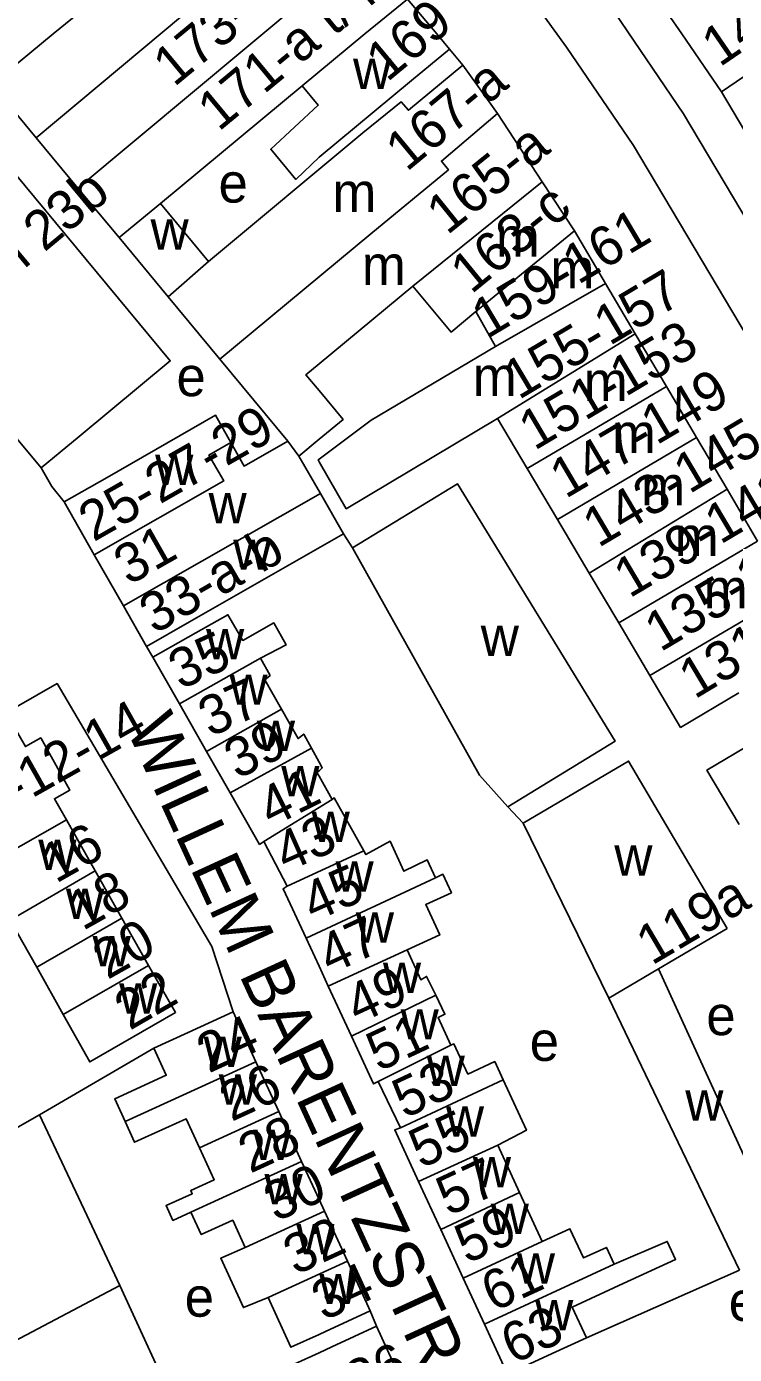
# Model space of a CAD drawing. Extents: x 159902 to 161769, y 383692 to 384875.
# Drawn here: x 160970.4 to 161042.1, y 384366.1 to 384500.8 of the extents above; entities that cross this region are included whole.
import ezdxf

# ---------------------------------------------------------------- set-up
doc = ezdxf.new("R2010")
doc.units = 0
for name, color, linetype in [('BLT_Basislijn', 7, 'Continuous'), ('BLT_Bebouwing', 7, 'Continuous'), ('BLT_Centroide', 7, 'Continuous'), ('BLT_Huisnummer', 7, 'Continuous'), ('BLT_Huisnummer_ tussenligend', 7, 'Continuous'), ('BLT_Huisnummer_reeks', 7, 'Continuous'), ('BLT_Onderverdeling_panden', 7, 'Continuous'), ('BLT_Straatnaam', 7, 'Continuous')]:
    doc.layers.add(name, color=color, linetype=linetype)

msp = doc.modelspace()

# ---------------------------------------------------------------- linework, layer by layer
at = {"layer": 'BLT_Basislijn'}
for p, q in [((161013.21, 384498.46), (161014.57, 384496.84)), ((161003.4, 384447.88), (161002.47, 384449.32)), ((160982.52, 384437.9), (160983.16, 384436.79)), ((161019.15, 384421.64), (161020.68, 384419.96)), ((160971.67, 384390.4), (160983.25, 384397.14)), ((160971.67, 384390.4), (160956.28, 384381.58)), ((160976.47, 384380.2), (160971.67, 384390.4)), ((160976.47, 384380.2), (160979.8, 384373.07)), ((161042.6, 384374.64), (161027.1, 384367.78)), ((160979.8, 384373.07), (160963.94, 384364.71)), ((161005.82, 384368.95), (161005.18, 384370.51))]:
    msp.add_line(p, q, dxfattribs=at)
for points in [[(160977.8, 384566.17), (160987.31, 384554.52), (161023.67, 384510.86), (161030, 384502.12), (161036.93, 384491.9), (161074.73, 384428.36), (161080.55, 384419.2)], [(160973.15, 384562.38), (160982.68, 384550.7), (161018.93, 384507.18), (161025.08, 384498.68), (161031.86, 384488.68), (161069.62, 384425.22), (161087.78, 384396.62), (161099.26, 384377.62)], [(160974.17, 384452.55), (160972.92, 384454.11), (160971.82, 384455.99)], [(160882.39, 384381.88), (160973.45, 384434.12), (160989.12, 384407.47), (160991.28, 384400.83)], [(160979.8, 384373.07), (160985.93, 384359.77), (160993.46, 384363.55)]]:
    msp.add_lwpolyline(points, dxfattribs=at)
at = {"layer": 'BLT_Bebouwing'}
for p, q in [((161011.94, 384500), (161008.97, 384503.58)), ((161035.32, 384502.11), (161036.77, 384500)), ((161013.21, 384498.46), (161011.94, 384500)), ((161036.77, 384500), (161040.79, 384494.14)), ((161014.57, 384496.84), (161015.95, 384494.9)), ((160971.34, 384489.46), (160966.84, 384494.89)), ((160983.92, 384482.81), (160998.3, 384494.74)), ((161040.79, 384494.14), (161044.34, 384488.14)), ((161018.07, 384491.92), (161022.62, 384485.01)), ((160971.34, 384489.46), (160975.56, 384484.38)), ((160946.84, 384486.12), (160971.82, 384455.99)), ((160975.56, 384484.38), (160979.73, 384479.35)), ((161022.62, 384485.01), (161025.89, 384480.03)), ((161025.89, 384480.03), (161029.05, 384474.68)), ((160984.71, 384473.34), (160979.73, 384479.35)), ((161029.05, 384474.68), (161032.05, 384469.6)), ((160989.94, 384467.03), (160984.71, 384473.34)), ((161000, 384466.55), (161009.52, 384474.44)), ((161032.05, 384469.6), (161035.2, 384464.26)), ((160996.84, 384458.71), (160989.94, 384467.03)), ((161035.2, 384464.26), (161038.26, 384459.07)), ((160997.96, 384457.2), (161000, 384458.9)), ((161038.26, 384459.07), (161041.35, 384453.84)), ((161000.13, 384453.4), (160997.96, 384457.2)), ((161002.47, 384449.32), (161000.13, 384453.4)), ((161041.35, 384453.84), (161044.45, 384448.58)), ((160977.22, 384447.19), (160974.17, 384452.55)), ((161024.16, 384450.76), (161027.38, 384445.33)), ((160980.17, 384442.02), (160977.22, 384447.19)), ((161027.38, 384445.33), (161030.37, 384440.28)), ((160982.52, 384437.9), (160980.17, 384442.02)), ((161030.37, 384440.28), (161033.53, 384434.94)), ((160985.84, 384432.08), (160983.16, 384436.79)), ((160988.6, 384427.22), (160985.84, 384432.08)), ((160999.22, 384427.58), (161000, 384426.17)), ((160990.98, 384423.05), (160988.6, 384427.22)), ((161001.34, 384422.36), (161000, 384424.73)), ((160974.4, 384420.29), (160977.32, 384415.13)), ((161020.68, 384419.96), (161029.36, 384402.21)), ((160996.77, 384413.57), (160994.42, 384418.1)), ((160977.32, 384415.13), (160980.02, 384410.34)), ((160971.38, 384405.35), (160968.69, 384410.14)), ((160980.02, 384410.34), (160982.73, 384405.55)), ((161041.38, 384409.3), (161034.41, 384405.18)), ((161000, 384405.46), (160998.68, 384408.31)), ((160974.07, 384400.55), (160971.38, 384405.35)), ((161000, 384405.46), (161000.93, 384403.44)), ((161000.93, 384403.44), (161003.29, 384398.37)), ((161029.36, 384402.21), (161042.6, 384374.64)), ((160993.6, 384395.77), (160991.28, 384400.83)), ((160995.92, 384390.72), (160993.6, 384395.77)), ((161005.99, 384393.77), (161008.25, 384389.08)), ((160998.23, 384385.67), (160995.92, 384390.72)), ((161020.32, 384382.51), (161018.11, 384387.33)), ((161000, 384381.81), (160998.23, 384385.67)), ((161010.09, 384383.63), (161012.33, 384378.76)), ((161000, 384381.81), (161000.55, 384380.61)), ((161022.6, 384377.53), (161020.32, 384382.51)), ((161000.55, 384380.61), (161002.87, 384375.56)), ((161012.33, 384378.76), (161014.61, 384373.82)), ((161002.87, 384375.56), (161005.18, 384370.51)), ((161014.61, 384373.82), (161016.76, 384369.16)), ((161009.21, 384361.6), (161005.82, 384368.95)), ((161016.76, 384369.16), (161019.1, 384364.09))]:
    msp.add_line(p, q, dxfattribs=at)
for points in [[(161000, 384487.5), (161009.37, 384495.27), (161013.21, 384498.46)], [(161014.57, 384496.84), (161009.06, 384492.27), (161008.31, 384493.12), (161004.43, 384489.97), (160988.79, 384476.94)], [(161015.95, 384494.9), (161018.07, 384491.92)], [(160998.3, 384494.74), (160999.92, 384492.78), (160995.1, 384488.33), (160997.65, 384485.25), (161000, 384487.5)], [(160963.77, 384492.34), (160984.91, 384466.85), (160975.67, 384459.18), (160971.82, 384455.99)], [(160983.92, 384482.81), (160988.79, 384476.94)], [(161009.52, 384474.44), (161013.38, 384469.77), (161015.89, 384471.85)], [(161015.89, 384471.85), (161017.87, 384468.32)], [(161017.87, 384468.32), (161005.27, 384460.84), (161000, 384456.88)], [(161000, 384463.84), (160998.67, 384465.45), (161000, 384466.55)], [(161000, 384458.9), (161002.43, 384460.91), (161000, 384463.84)], [(160974.17, 384452.55), (160978.51, 384455.03), (160989.52, 384461.34), (160991.07, 384458.57)], [(161000, 384456.62), (161002.75, 384451.85), (161018.1, 384460.99)], [(161018.1, 384460.99), (161021.09, 384455.94)], [(160991.07, 384458.57), (160992.41, 384456.18), (160996.84, 384458.71)], [(161000, 384456.88), (160999.9, 384456.8), (161000, 384456.62)], [(161021.09, 384455.94), (161024.16, 384450.76)], [(161019.15, 384421.64), (161030, 384428.27), (161014.04, 384454.38), (161003.4, 384447.88)], [(161002.47, 384449.32), (160986.87, 384440.37), (160982.52, 384437.9)], [(161019.15, 384421.64), (161016.26, 384424.82), (161003.4, 384447.88)], [(160983.16, 384436.79), (160987.5, 384439.26), (160990.76, 384441.11), (160992.26, 384438.5), (160995.41, 384440.28), (160996.66, 384438.05), (160994.05, 384436.71)], [(160994.05, 384436.71), (160995.04, 384434.96), (160994.5, 384434.51), (160996.19, 384431.52)], [(161033.53, 384434.94), (161036.65, 384429.67), (161042.55, 384433.2)], [(160957.3, 384422.1), (160960.8, 384424.19), (160959.94, 384425.7), (160968.6, 384430.61), (160970.23, 384427.73), (160971.8, 384428.62), (160974.75, 384423.33), (160973.18, 384422.45), (160974.4, 384420.29)], [(160996.19, 384431.52), (160997.88, 384428.54), (160998.45, 384429), (160999.22, 384427.58)], [(161042.59, 384419.83), (161039.32, 384425.35), (161045.13, 384428.78), (161044.89, 384429.29)], [(161000, 384425.29), (161000.33, 384425.57), (161000, 384426.17)], [(161020.68, 384419.96), (161031.37, 384426.27), (161041.38, 384409.3)], [(161000, 384424.73), (160999.78, 384425.11), (161000, 384425.29)], [(160994.42, 384418.1), (160993.97, 384417.81), (160990.98, 384423.05)], [(161004.54, 384417.16), (161001.54, 384422.53), (161001.34, 384422.36)], [(161004.54, 384417.16), (161004.75, 384416.79), (161007.2, 384418.14), (161008.6, 384415.1), (161010.96, 384416.24), (161011.8, 384414.44)], [(161008.92, 384407.12), (161012.23, 384408.63), (161010.81, 384411.71), (161013.41, 384412.91), (161012.55, 384414.78), (161011.79, 384414.43)], [(160998.68, 384408.31), (160996.36, 384413.31), (160996.77, 384413.57)], [(161011.83, 384402.51), (161010.9, 384404.43), (161010.31, 384404.09), (161008.92, 384407.12)], [(160982.73, 384405.55), (160985.46, 384400.78), (160976.76, 384395.75), (160974.07, 384400.55)], [(161034.41, 384405.18), (161045.34, 384381.24), (161047.19, 384376.61)], [(161013.37, 384397.44), (161012.06, 384400.27), (161012.76, 384400.59), (161011.83, 384402.51)], [(160983.25, 384397.14), (160986.74, 384398.74), (160991.28, 384400.83)], [(161003.29, 384398.37), (161005.53, 384393.53), (161005.99, 384393.77)], [(160980.35, 384389.7), (160979.3, 384392.01), (160984.51, 384394.4), (160983.25, 384397.14)], [(161018.66, 384393.94), (161017.81, 384395.79), (161015.08, 384394.53), (161013.67, 384397.58), (161013.37, 384397.44)], [(161018.11, 384387.33), (161021.02, 384388.83), (161018.66, 384393.94)], [(160987.88, 384387.04), (160986.53, 384390), (160981.31, 384387.61), (160980.35, 384389.7)], [(161008.25, 384389.08), (161007.67, 384388.86), (161010.09, 384383.63)], [(160987.02, 384380.52), (160985.18, 384379.68), (160984.5, 384381.18), (160987.15, 384382.39), (160987, 384382.72), (160989.37, 384383.8), (160987.88, 384387.04)], [(160992.52, 384376.93), (160991.25, 384379.7), (160988.06, 384378.24), (160987.02, 384380.52)], [(161029.91, 384375.23), (161029.12, 384376.94), (161026.82, 384375.88), (161025.42, 384378.84), (161022.6, 384377.53)], [(160994.83, 384371.88), (160992.34, 384370.84), (160990.04, 384375.85), (160992.52, 384376.93)], [(161027.1, 384367.78), (161025.66, 384370.89), (161030.82, 384373.27), (161036.13, 384375.73), (161035.29, 384377.55), (161029.91, 384375.23)], [(161000, 384368.13), (160997.15, 384366.82), (160994.83, 384371.88)], [(161005.18, 384370.51), (161000.64, 384368.42), (161000, 384368.13)], [(161005.82, 384368.95), (161001.28, 384366.86), (161000, 384366.27)], [(161019.1, 384364.09), (161023.64, 384366.18), (161027.1, 384367.78)], [(160993.46, 384363.55), (160995.58, 384364.53), (160995.7, 384364.29), (161000, 384366.27)]]:
    msp.add_lwpolyline(points, dxfattribs=at)
at = {"layer": 'BLT_Onderverdeling_panden'}
for p, q in [((160971.34, 384489.46), (161000.45, 384513.86)), ((160983.75, 384508.78), (160973.06, 384500)), ((160975.56, 384484.38), (161004.71, 384508.72)), ((161008.97, 384503.58), (161004.65, 384500)), ((160973.06, 384500), (160966.84, 384494.89)), ((161004.65, 384500), (160998.3, 384494.74)), ((161040.79, 384494.14), (161049.34, 384500)), ((161009.52, 384474.44), (161022.62, 384485.01)), ((161015.89, 384471.85), (161025.89, 384480.03)), ((160984.71, 384473.34), (160988.79, 384476.94)), ((161017.87, 384468.32), (161029.05, 384474.68)), ((161018.1, 384460.99), (161032.05, 384469.6)), ((161021.09, 384455.94), (161035.2, 384464.26)), ((160996.84, 384458.71), (160997.96, 384457.2)), ((161024.16, 384450.76), (161038.26, 384459.07)), ((161000.13, 384453.4), (160980.17, 384442.02)), ((161027.38, 384445.33), (161041.35, 384453.84)), ((161030.37, 384440.28), (161044.45, 384448.58)), ((161033.53, 384434.94), (161047.6, 384443.24)), ((160994.05, 384436.71), (160985.84, 384432.08)), ((160996.19, 384431.52), (160988.6, 384427.22)), ((160999.22, 384427.58), (160990.98, 384423.05)), ((160994.42, 384418.1), (161001.34, 384422.36)), ((160965.73, 384415.4), (160974.4, 384420.29)), ((161004.54, 384417.16), (160996.77, 384413.57)), ((160977.32, 384415.13), (160968.69, 384410.14)), ((161011.8, 384414.44), (160998.68, 384408.31)), ((160980.02, 384410.34), (160971.38, 384405.35)), ((161008.92, 384407.12), (161000.93, 384403.44)), ((160982.73, 384405.55), (160974.07, 384400.55)), ((161034.41, 384405.18), (161029.36, 384402.21)), ((161011.83, 384402.51), (161003.29, 384398.37)), ((161005.99, 384393.77), (161013.37, 384397.44)), ((160980.35, 384389.7), (160993.6, 384395.77)), ((161008.25, 384389.08), (161018.66, 384393.94)), ((160987.88, 384387.04), (160995.92, 384390.72)), ((161018.11, 384387.33), (161010.09, 384383.63)), ((160987.02, 384380.52), (160998.23, 384385.67)), ((161020.32, 384382.51), (161012.33, 384378.76)), ((160992.52, 384376.93), (161000.55, 384380.61)), ((161022.6, 384377.53), (161014.61, 384373.82)), ((160994.83, 384371.88), (161002.87, 384375.56)), ((161029.91, 384375.23), (161016.76, 384369.16))]:
    msp.add_line(p, q, dxfattribs=at)
for points in [[(161005.25, 384479.72), (161013.12, 384486.24), (161012.4, 384487.11), (161018.07, 384491.92)], [(160979.73, 384479.35), (160983.92, 384482.81)], [(160989.94, 384467.03), (161005.25, 384479.72)], [(160991.07, 384458.57), (160988.84, 384457.29), (160990.34, 384454.67), (160977.22, 384447.19)]]:
    msp.add_lwpolyline(points, dxfattribs=at)

# ---------------------------------------------------------------- texts
at = {"layer": 'BLT_Centroide'}
for s, p in [('w', (161003.45, 384494.41)), ('e', (160989.81, 384482.9)), ('m', (161001.35, 384481.94)), ('w', (160982.92, 384478.14)), ('m', (161017.92, 384477.41)), ('m', (161004.34, 384474.56)), ('m', (161023.45, 384474.19)), ('e', (160985.55, 384463.27)), ('m', (161015.58, 384463.28)), ('m', (161026.83, 384462.78)), ('m', (161029.68, 384457.5)), ('w', (160983.39, 384454.25)), ('m', (161032.64, 384452.19)), ('w', (160988.8, 384450.38)), ('m', (161036.05, 384447.06)), ('w', (160991.3, 384445.66)), ('m', (161038.99, 384441.75)), ('w', (160988.55, 384436.59)), ('w', (161016.39, 384436.92)), ('w', (160990.92, 384431.97)), ('w', (160993.7, 384427.28)), ('w', (160996.17, 384422.69)), ('w', (160999.25, 384418.06)), ('w', (160971.55, 384415.22)), ('w', (161029.93, 384414.64)), ('w', (161001.67, 384413.03)), ('w', (160974.35, 384410.25)), ('w', (161003.73, 384407.84)), ('w', (160977.05, 384405.44)), ('w', (161006.48, 384402.75)), ('w', (160979.74, 384400.66)), ('w', (161008.27, 384398.03)), ('e', (161039.25, 384398.47)), ('w', (160988.3, 384395.25)), ('e', (161021.35, 384395.86)), ('w', (161010.91, 384393.31)), ('w', (160989.84, 384391.41)), ('w', (161037.12, 384389.81)), ('w', (161012.86, 384388.19)), ('w', (160993.31, 384385.81)), ('w', (161015.59, 384383.03)), ('w', (160994.47, 384381.31)), ('w', (161017.4, 384378.31)), ('w', (160997.69, 384376.25)), ('w', (161020.05, 384373.28)), ('w', (161000.02, 384371.19)), ('e', (160986.38, 384369.92)), ('e', (161041.52, 384369.49)), ('w', (161021.9, 384368.53))]:
    msp.add_text(s, height=4, dxfattribs=at).set_placement(p)
at = {"layer": 'BLT_Huisnummer'}
for s, rotation, p in [('35', 24.7569, (160985.96, 384433.46)), ('39', 26.4655, (160991.71, 384424.37)), ('16', 29.4054, (160973.32, 384413.8)), ('43', 23.9303, (160996.65, 384414.95)), ('119a', 30.5394, (161033.73, 384405.5)), ('47', 24.7484, (161001.12, 384404.59)), ('22', 30.0385, (160980.81, 384398.9)), ('24', 24.6334, (160988.81, 384394.57)), ('51', 25.0657, (161006.04, 384394.72)), ('28', 24.6275, (160993.02, 384384.41)), ('55', 24.9096, (161010.34, 384384.9)), ('59', 24.7658, (161014.98, 384375.24)), ('32', 24.6346, (160997.6, 384374.09)), ('34', 24.6346, (161000.47, 384369.46)), ('63', 24.5046, (161019.66, 384365.08)), ('36', 24.6346, (161003.94, 384361.36))]:
    msp.add_text(s, height=4, rotation=rotation, dxfattribs=at).set_placement(p)
at = {"layer": 'BLT_Huisnummer_ tussenligend'}
for s, rotation, p in [('31', 29.6246, (160980.72, 384444.03)), ('37', 24.7569, (160988.98, 384428.65)), ('41', 26.4655, (160995.15, 384419.51)), ('45', 23.9303, (160999.43, 384409.89)), ('18', 29.4054, (160976.04, 384409)), ('20', 29.4054, (160978.56, 384404.05)), ('49', 24.7484, (161003.91, 384399.54)), ('26', 24.6334, (160991.12, 384389.66)), ('53', 25.0657, (161008.67, 384389.97)), ('57', 24.9096, (161013.11, 384380.08)), ('30', 24.6275, (160995.62, 384379.49)), ('61', 24.7658, (161017.67, 384370.37))]:
    msp.add_text(s, height=4, rotation=rotation, dxfattribs=at).set_placement(p)
at = {"layer": 'BLT_Huisnummer_reeks'}
for s, rotation, p in [('173-a t/m m', 39.6574, (160985.31, 384494.56)), ('171-a t/m m', 39.6561, (160989.83, 384490.04)), ('144', 34.4269, (161040.6, 384496.58)), ('169', 39.6676, (161006.9, 384495.05)), ('167-a', 39.6702, (161008.88, 384485.96)), ('165-a', 38.8964, (161012.99, 384479.54)), ('5 t/m 23b', 39.6626, (160961.85, 384469.28)), ('163-c', 39.2694, (161015.43, 384473.55)), ('159-161', 30.7619, (161017.06, 384469.05)), ('155-157', 30.7619, (161020.24, 384462.85)), ('151-153', 30.6355, (161021.83, 384457.7)), ('147-149', 30.5227, (161024.98, 384452.82)), ('25-27-29', 29.6964, (160977.15, 384448.45)), ('143-145', 30.6371, (161028.31, 384447.85)), ('139-141', 30.6368, (161031.46, 384442.73)), ('135-137', 30.6366, (161034.59, 384437.27)), ('33-a-b', 29.848, (160983.32, 384439.08)), ('131-133', 30.9108, (161038.07, 384432.49)), ('10-12-14', 29.4054, (160964.15, 384418.66))]:
    msp.add_text(s, height=4, rotation=rotation, dxfattribs=at).set_placement(p)
at = {"layer": 'BLT_Straatnaam'}
msp.add_text('WILLEM BARENTZSTRAAT', height=5, rotation=294.6292, dxfattribs=at).set_placement((160980.4, 384429.61))

doc.saveas('drawing.dxf')
